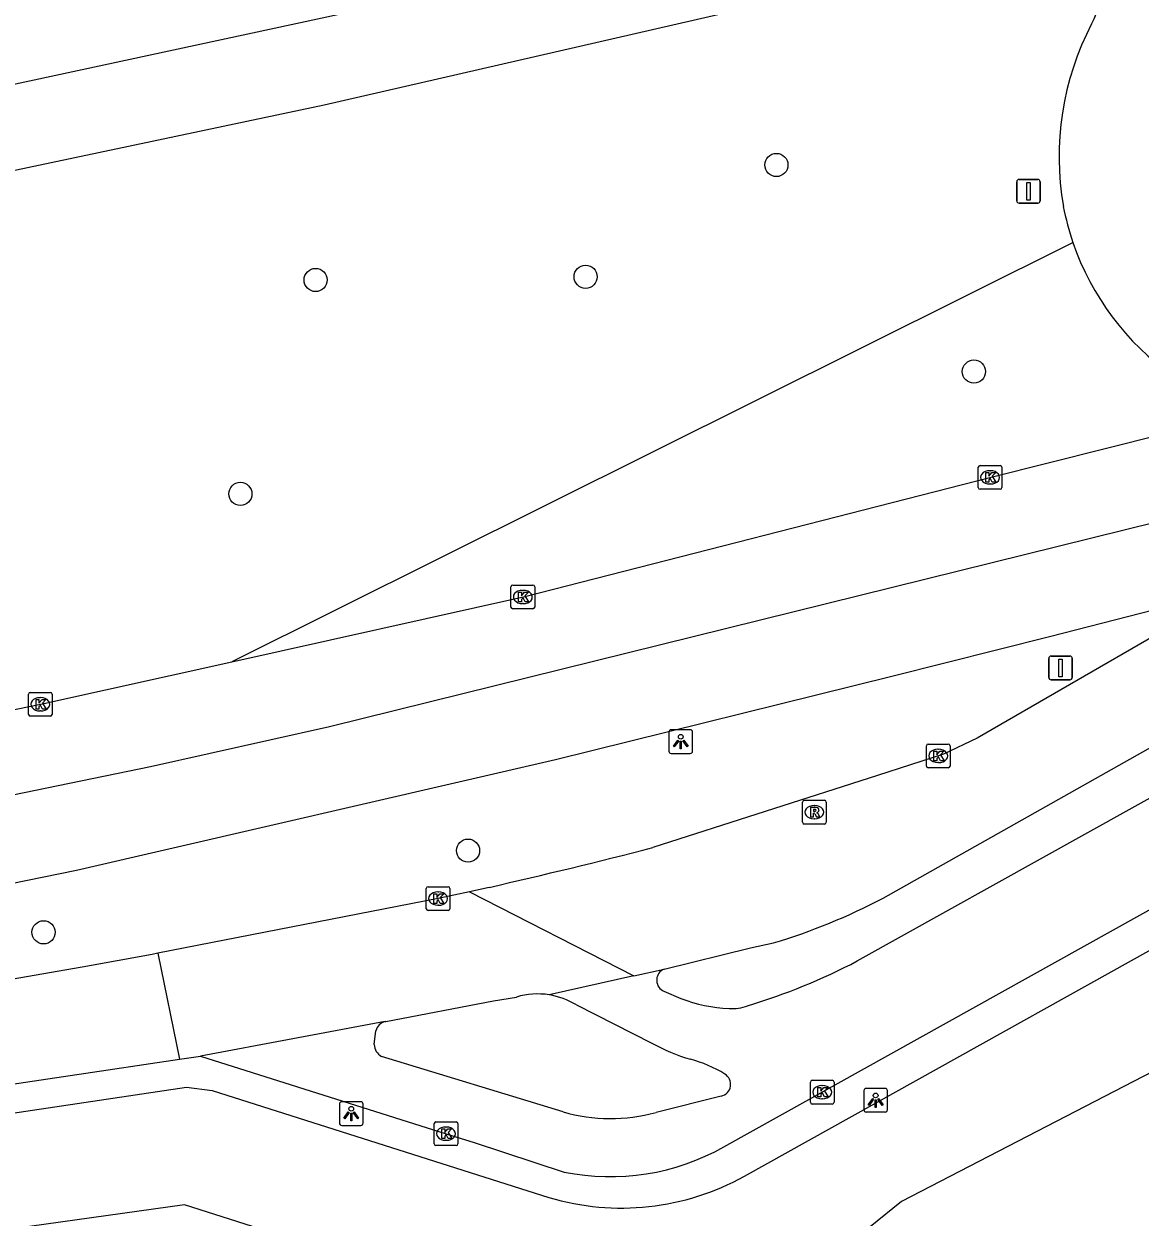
# Model space of a CAD drawing. Extents: x 161477 to 163040, y 383680 to 384868.
# Drawn here: x 162561.5 to 162608.7, y 384088.6 to 384139 of the extents above; entities that cross this region are included whole.
import ezdxf

# ---------------------------------------------------------------- set-up
doc = ezdxf.new("R2010")
doc.units = 0
for name, color, linetype in [('IMGEO_Berm_groen', 7, 'Continuous'), ('IMGEO_Boom', 7, 'Continuous'), ('IMGEO_Fietspad_gesloten', 7, 'Continuous'), ('IMGEO_Kolk', 7, 'Continuous'), ('IMGEO_Lichtpunt', 7, 'Continuous'), ('IMGEO_Rijbaan_lokaal_gesloten', 7, 'Continuous'), ('IMGEO_Rioolput', 7, 'Continuous'), ('IMGEO_Verkeersbordpaal', 7, 'Continuous'), ('IMGEO_Voetpad_open', 7, 'Continuous')]:
    doc.layers.add(name, color=color, linetype=linetype)

msp = doc.modelspace()

# ---------------------------------------------------------------- linework, layer by layer
at = {"layer": 'IMGEO_Berm_groen'}
for points in [[(162605.832, 384129.762), (162570.302, 384112.064)], [(162617.695, 384104.581), (162619.027, 384099.845), (162598.593, 384089.271), (162593.448, 384085.126), (162589.304, 384083.697), (162583.588, 384084.269), (162568.298, 384089.128), (162499.185, 384079.478)]]:
    msp.add_lwpolyline(points, dxfattribs=at)
at = {"layer": 'IMGEO_Boom'}
for centre in [(162593.304, 384133.04), (162573.84, 384128.184), (162585.245, 384128.32), (162601.645, 384124.317), (162570.661, 384119.152), (162580.278, 384104.088), (162562.349, 384100.639)]:
    msp.add_circle(centre, 0.489, dxfattribs=at)
at = {"layer": 'IMGEO_Fietspad_gesloten'}
for points in [[(162596.72, 384099.431), (162615.95, 384110.126)], [(162591.084, 384091.575), (162615.703, 384105.29)], [(162588.493, 384098.182), (162588.551, 384098.152), (162589.273, 384097.847)], [(162584.854, 384097.573), (162588.037, 384095.965)], [(162576.317, 384095.901), (162576.386, 384096.481)], [(162568.973, 384095.408), (162579.349, 384092.137), (162580.538, 384091.767), (162584.338, 384090.515)], [(162584.294, 384093.06), (162576.626, 384095.402)], [(162590.975, 384093.727), (162588.218, 384093.03)]]:
    msp.add_lwpolyline(points, dxfattribs=at)
for centre, radius, start, end in [((162584.467, 384122.8), 26.386, 286.7878, 297.6698), ((162588.752, 384098.618), 0.507, 112.1561, 239.2593), ((162583.215, 384094.912), 3.125, 58.3585, 80.9888), ((162591.522, 384103.574), 6.153, 248.5593, 267.9874), ((162591.439, 384099.264), 1.844, 265.8501, 290.5947), ((162576.884, 384096.371), 0.51, 102.4825, 167.5175), ((162576.898, 384095.916), 0.581, 181.437, 242.0978), ((162591.825, 384102.687), 7.716, 240.5967, 253.8112), ((162588.233, 384089.89), 5.577, 58.7068, 75.0291), ((162590.861, 384094.223), 0.509, 282.9157, 58.1196), ((162586.309, 384099.946), 7.174, 253.6905, 285.4335), ((162586.279, 384100.161), 9.839, 258.6248, 299.235)]:
    msp.add_arc(centre, radius, start, end, dxfattribs=at)
at = {"layer": 'IMGEO_Kolk'}
for p, q in [((162601.829, 384119.424), (162601.829, 384120.276)), ((162601.904, 384120.35), (162602.756, 384120.35)), ((162602.317, 384120.13), (162602.342, 384120.13)), ((162602.83, 384120.276), (162602.83, 384119.424)), ((162602.34, 384119.57), (162602.315, 384119.57)), ((162602.756, 384119.35), (162601.904, 384119.35)), ((162582.092, 384114.373), (162582.092, 384115.225)), ((162582.167, 384115.299), (162583.019, 384115.299)), ((162582.58, 384115.079), (162582.605, 384115.079)), ((162583.093, 384115.225), (162583.093, 384114.373)), ((162582.603, 384114.519), (162582.578, 384114.519)), ((162583.019, 384114.299), (162582.167, 384114.299)), ((162561.711, 384109.842), (162561.711, 384110.694)), ((162561.786, 384110.768), (162562.638, 384110.768)), ((162562.199, 384110.548), (162562.224, 384110.548)), ((162562.712, 384110.694), (162562.712, 384109.842)), ((162562.222, 384109.988), (162562.197, 384109.988)), ((162562.638, 384109.768), (162561.786, 384109.768)), ((162599.638, 384107.661), (162599.638, 384108.513)), ((162599.713, 384108.587), (162600.565, 384108.587)), ((162600.126, 384108.367), (162600.151, 384108.367)), ((162600.639, 384108.513), (162600.639, 384107.661)), ((162600.149, 384107.807), (162600.124, 384107.807)), ((162600.565, 384107.587), (162599.713, 384107.587)), ((162578.513, 384101.637), (162578.513, 384102.489)), ((162578.588, 384102.563), (162579.44, 384102.563)), ((162579.001, 384102.343), (162579.026, 384102.343)), ((162579.514, 384102.489), (162579.514, 384101.637)), ((162579.024, 384101.783), (162578.999, 384101.783)), ((162579.44, 384101.563), (162578.588, 384101.563)), ((162594.739, 384093.464), (162594.739, 384094.316)), ((162594.814, 384094.39), (162595.666, 384094.39)), ((162595.74, 384094.316), (162595.74, 384093.464)), ((162595.227, 384094.17), (162595.252, 384094.17)), ((162595.666, 384093.39), (162594.814, 384093.39)), ((162595.25, 384093.61), (162595.225, 384093.61)), ((162578.848, 384091.711), (162578.848, 384092.563)), ((162578.923, 384092.637), (162579.775, 384092.637)), ((162579.336, 384092.417), (162579.361, 384092.417)), ((162579.849, 384092.563), (162579.849, 384091.711)), ((162579.359, 384091.857), (162579.334, 384091.857)), ((162579.775, 384091.637), (162578.923, 384091.637))]:
    msp.add_line(p, q, dxfattribs=at)
for points in [[(162601.829, 384119.424), (162601.829, 384120.276)], [(162601.904, 384120.35), (162602.756, 384120.35)], [(162602.15, 384120.05), (162602.273, 384120.05), (162602.273, 384119.899), (162602.403, 384120.05), (162602.567, 384120.05), (162602.421, 384119.899), (162602.574, 384119.65), (162602.422, 384119.65), (162602.337, 384119.814), (162602.273, 384119.747), (162602.273, 384119.65), (162602.15, 384119.65), (162602.15, 384120.05)], [(162602.83, 384120.276), (162602.83, 384119.424)], [(162602.756, 384119.35), (162601.904, 384119.35)], [(162582.092, 384114.373), (162582.092, 384115.225)], [(162582.167, 384115.299), (162583.019, 384115.299)], [(162582.413, 384114.999), (162582.536, 384114.999), (162582.536, 384114.848), (162582.666, 384114.999), (162582.83, 384114.999), (162582.684, 384114.848), (162582.837, 384114.599), (162582.685, 384114.599), (162582.6, 384114.763), (162582.536, 384114.696), (162582.536, 384114.599), (162582.413, 384114.599), (162582.413, 384114.999)], [(162583.093, 384115.225), (162583.093, 384114.373)], [(162583.019, 384114.299), (162582.167, 384114.299)], [(162561.711, 384109.842), (162561.711, 384110.694)], [(162561.786, 384110.768), (162562.638, 384110.768)], [(162562.032, 384110.468), (162562.155, 384110.468), (162562.155, 384110.317), (162562.285, 384110.468), (162562.449, 384110.468), (162562.303, 384110.317), (162562.456, 384110.068), (162562.304, 384110.068), (162562.219, 384110.232), (162562.155, 384110.165), (162562.155, 384110.068), (162562.032, 384110.068), (162562.032, 384110.468)], [(162562.712, 384110.694), (162562.712, 384109.842)], [(162562.638, 384109.768), (162561.786, 384109.768)], [(162599.638, 384107.661), (162599.638, 384108.513)], [(162599.713, 384108.587), (162600.565, 384108.587)], [(162599.959, 384108.287), (162600.082, 384108.287), (162600.082, 384108.136), (162600.212, 384108.287), (162600.376, 384108.287), (162600.23, 384108.136), (162600.383, 384107.887), (162600.231, 384107.887), (162600.146, 384108.051), (162600.082, 384107.984), (162600.082, 384107.887), (162599.959, 384107.887), (162599.959, 384108.287)], [(162600.639, 384108.513), (162600.639, 384107.661)], [(162600.565, 384107.587), (162599.713, 384107.587)], [(162578.513, 384101.637), (162578.513, 384102.489)], [(162578.588, 384102.563), (162579.44, 384102.563)], [(162578.834, 384102.263), (162578.957, 384102.263), (162578.957, 384102.112), (162579.087, 384102.263), (162579.251, 384102.263), (162579.105, 384102.112), (162579.258, 384101.863), (162579.106, 384101.863), (162579.021, 384102.027), (162578.957, 384101.96), (162578.957, 384101.863), (162578.834, 384101.863), (162578.834, 384102.263)], [(162579.514, 384102.489), (162579.514, 384101.637)], [(162579.44, 384101.563), (162578.588, 384101.563)], [(162594.739, 384093.464), (162594.739, 384094.316)], [(162594.814, 384094.39), (162595.666, 384094.39)], [(162595.74, 384094.316), (162595.74, 384093.464)], [(162595.06, 384094.09), (162595.183, 384094.09), (162595.183, 384093.939), (162595.313, 384094.09), (162595.477, 384094.09), (162595.331, 384093.939), (162595.484, 384093.69), (162595.332, 384093.69), (162595.247, 384093.854), (162595.183, 384093.787), (162595.183, 384093.69), (162595.06, 384093.69), (162595.06, 384094.09)], [(162595.666, 384093.39), (162594.814, 384093.39)], [(162578.848, 384091.711), (162578.848, 384092.563)], [(162578.923, 384092.637), (162579.775, 384092.637)], [(162579.169, 384092.337), (162579.292, 384092.337), (162579.292, 384092.186), (162579.422, 384092.337), (162579.586, 384092.337), (162579.44, 384092.186), (162579.593, 384091.937), (162579.441, 384091.937), (162579.356, 384092.101), (162579.292, 384092.034), (162579.292, 384091.937), (162579.169, 384091.937), (162579.169, 384092.337)], [(162579.849, 384092.563), (162579.849, 384091.711)], [(162579.775, 384091.637), (162578.923, 384091.637)]]:
    msp.add_lwpolyline(points, dxfattribs=at)
for centre, start, end in [((162601.906, 384120.274), 91.552, 178.448), ((162601.906, 384120.274), 91.552, 178.448), ((162602.754, 384120.274), 1.552, 88.448), ((162602.754, 384120.274), 1.552, 88.448), ((162601.906, 384119.426), 181.552, 268.448), ((162601.906, 384119.426), 181.552, 268.448), ((162602.754, 384119.426), 271.552, 358.448), ((162602.754, 384119.426), 271.552, 358.448), ((162582.169, 384115.223), 91.552, 178.448), ((162582.169, 384115.223), 91.552, 178.448), ((162583.017, 384115.223), 1.552, 88.448), ((162583.017, 384115.223), 1.552, 88.448), ((162582.169, 384114.375), 181.552, 268.448), ((162582.169, 384114.375), 181.552, 268.448), ((162583.017, 384114.375), 271.552, 358.448), ((162583.017, 384114.375), 271.552, 358.448), ((162561.788, 384110.692), 91.552, 178.448), ((162561.788, 384110.692), 91.552, 178.448), ((162562.636, 384110.692), 1.552, 88.448), ((162562.636, 384110.692), 1.552, 88.448), ((162561.788, 384109.844), 181.552, 268.448), ((162561.788, 384109.844), 181.552, 268.448), ((162562.636, 384109.844), 271.552, 358.448), ((162562.636, 384109.844), 271.552, 358.448), ((162599.715, 384108.511), 91.552, 178.448), ((162599.715, 384108.511), 91.552, 178.448), ((162600.563, 384108.511), 1.552, 88.448), ((162600.563, 384108.511), 1.552, 88.448), ((162599.715, 384107.663), 181.552, 268.448), ((162599.715, 384107.663), 181.552, 268.448), ((162600.563, 384107.663), 271.552, 358.448), ((162600.563, 384107.663), 271.552, 358.448), ((162578.59, 384102.487), 91.552, 178.448), ((162578.59, 384102.487), 91.552, 178.448), ((162579.438, 384102.487), 1.552, 88.448), ((162579.438, 384102.487), 1.552, 88.448), ((162578.59, 384101.639), 181.552, 268.448), ((162578.59, 384101.639), 181.552, 268.448), ((162579.438, 384101.639), 271.552, 358.448), ((162579.438, 384101.639), 271.552, 358.448), ((162594.816, 384094.314), 91.552, 178.448), ((162594.816, 384094.314), 91.552, 178.448), ((162595.664, 384094.314), 1.552, 88.448), ((162595.664, 384094.314), 1.552, 88.448), ((162594.816, 384093.466), 181.552, 268.448), ((162594.816, 384093.466), 181.552, 268.448), ((162595.664, 384093.466), 271.552, 358.448), ((162595.664, 384093.466), 271.552, 358.448), ((162578.925, 384092.561), 91.552, 178.448), ((162578.925, 384092.561), 91.552, 178.448), ((162579.773, 384092.561), 1.552, 88.448), ((162579.773, 384092.561), 1.552, 88.448), ((162578.925, 384091.713), 181.552, 268.448), ((162578.925, 384091.713), 181.552, 268.448), ((162579.773, 384091.713), 271.552, 358.448), ((162579.773, 384091.713), 271.552, 358.448)]:
    msp.add_arc(centre, 0.0765, start, end, dxfattribs=at)
for centre, major_axis, ratio, start_param, end_param in [((162602.316, 384119.85), (-0.387, 0.002), 0.722429, 4.712389, 7.853982), ((162602.341, 384119.85), (-0.39, 0.002), 0.717154, 1.570796, 4.712389), ((162582.579, 384114.799), (-0.387, 0.002), 0.722429, 4.712389, 7.853982), ((162582.604, 384114.799), (-0.39, 0.002), 0.717154, 1.570796, 4.712389), ((162562.198, 384110.268), (-0.387, 0.002), 0.722429, 4.712389, 7.853982), ((162562.223, 384110.268), (-0.39, 0.002), 0.717154, 1.570796, 4.712389), ((162600.125, 384108.087), (-0.387, 0.002), 0.722429, 4.712389, 7.853982), ((162600.15, 384108.087), (-0.39, 0.002), 0.717154, 1.570796, 4.712389), ((162579, 384102.063), (-0.387, 0.002), 0.722429, 4.712389, 7.853982), ((162579.025, 384102.063), (-0.39, 0.002), 0.717154, 1.570796, 4.712389), ((162595.226, 384093.89), (-0.387, 0.002), 0.722429, 4.712389, 7.853982), ((162595.251, 384093.89), (-0.39, 0.002), 0.717154, 1.570796, 4.712389), ((162579.335, 384092.137), (-0.387, 0.002), 0.722429, 4.712389, 7.853982), ((162579.36, 384092.137), (-0.39, 0.002), 0.717154, 1.570796, 4.712389)]:
    msp.add_ellipse(centre, major_axis=major_axis, ratio=ratio, start_param=start_param, end_param=end_param, dxfattribs=at)
at = {"layer": 'IMGEO_Lichtpunt'}
for p, q in [((162588.764, 384109.096), (162588.764, 384108.289)), ((162588.764, 384109.096), (162588.764, 384108.289)), ((162589.666, 384109.191), (162588.858, 384109.191)), ((162589.666, 384109.191), (162588.858, 384109.191)), ((162589.76, 384108.289), (162589.76, 384109.096)), ((162589.76, 384108.289), (162589.76, 384109.096)), ((162588.858, 384108.195), (162589.666, 384108.195)), ((162588.858, 384108.195), (162589.666, 384108.195)), ((162596.997, 384093.954), (162596.997, 384093.147)), ((162596.997, 384093.954), (162596.997, 384093.147)), ((162597.899, 384094.049), (162597.091, 384094.049)), ((162597.899, 384094.049), (162597.091, 384094.049)), ((162597.993, 384093.147), (162597.993, 384093.954)), ((162597.993, 384093.147), (162597.993, 384093.954)), ((162574.847, 384093.39), (162574.847, 384092.583)), ((162574.847, 384093.39), (162574.847, 384092.583)), ((162575.749, 384093.485), (162574.941, 384093.485)), ((162575.749, 384093.485), (162574.941, 384093.485)), ((162575.843, 384092.583), (162575.843, 384093.39)), ((162575.843, 384092.583), (162575.843, 384093.39)), ((162597.091, 384093.053), (162597.899, 384093.053)), ((162597.091, 384093.053), (162597.899, 384093.053)), ((162574.941, 384092.489), (162575.749, 384092.489)), ((162574.941, 384092.489), (162575.749, 384092.489))]:
    msp.add_line(p, q, dxfattribs=at)
for points in [[(162589.138, 384108.76), (162589.177, 384108.732), (162588.989, 384108.47), (162588.951, 384108.497), (162589.138, 384108.76)], [(162589.24, 384108.712), (162589.287, 384108.712), (162589.287, 384108.39), (162589.24, 384108.39), (162589.24, 384108.712)], [(162589.35, 384108.732), (162589.388, 384108.759), (162589.575, 384108.497), (162589.536, 384108.469), (162589.35, 384108.732)], [(162597.371, 384093.618), (162597.41, 384093.59), (162597.222, 384093.328), (162597.184, 384093.355), (162597.371, 384093.618)], [(162597.473, 384093.57), (162597.52, 384093.57), (162597.52, 384093.248), (162597.473, 384093.248), (162597.473, 384093.57)], [(162597.583, 384093.59), (162597.621, 384093.617), (162597.808, 384093.355), (162597.769, 384093.327), (162597.583, 384093.59)], [(162575.221, 384093.054), (162575.26, 384093.026), (162575.072, 384092.764), (162575.034, 384092.791), (162575.221, 384093.054)], [(162575.323, 384093.006), (162575.37, 384093.006), (162575.37, 384092.684), (162575.323, 384092.684), (162575.323, 384093.006)], [(162575.433, 384093.026), (162575.471, 384093.053), (162575.658, 384092.791), (162575.619, 384092.763), (162575.433, 384093.026)]]:
    msp.add_lwpolyline(points, dxfattribs=at)
for centre in [(162589.263, 384108.894), (162597.496, 384093.752), (162575.346, 384093.188)]:
    msp.add_circle(centre, 0.0994, dxfattribs=at)
for centre, start, end in [((162588.858, 384109.096), 90, 180), ((162588.858, 384109.096), 90, 180), ((162589.666, 384109.096), 0, 90), ((162589.666, 384109.096), 0, 90), ((162588.858, 384108.289), 180, 270), ((162588.858, 384108.289), 180, 270), ((162589.666, 384108.289), 270, 0), ((162589.666, 384108.289), 270, 360), ((162597.091, 384093.954), 90, 180), ((162597.091, 384093.954), 90, 180), ((162597.899, 384093.954), 0, 90), ((162597.899, 384093.954), 0, 90), ((162574.941, 384093.39), 90, 180), ((162574.941, 384093.39), 90, 180), ((162575.749, 384093.39), 0, 90), ((162575.749, 384093.39), 0, 90), ((162597.091, 384093.147), 180, 270), ((162597.091, 384093.147), 180, 270), ((162597.899, 384093.147), 270, 0), ((162597.899, 384093.147), 270, 360), ((162574.941, 384092.583), 180, 270), ((162574.941, 384092.583), 180, 270), ((162575.749, 384092.583), 270, 0), ((162575.749, 384092.583), 270, 360)]:
    msp.add_arc(centre, 0.0946, start, end, dxfattribs=at)
at = {"layer": 'IMGEO_Rijbaan_lokaal_gesloten'}
for points in [[(162246.408, 384079.189), (162270.914, 384082.19), (162305.723, 384087.222), (162313.807, 384088.39), (162347.15, 384093.641), (162365.896, 384097.141), (162408.886, 384105.392), (162445.878, 384112.544), (162498.917, 384123.296), (162547.356, 384133.497), (162584.249, 384141.448), (162599.996, 384145.048), (162607.601, 384146.968)], [(162607.497, 384143.316), (162602.118, 384141.989), (162574.198, 384135.568), (162500, 384119.907), (162459.611, 384111.698), (162386.673, 384097.29), (162366.382, 384093.59), (162322.876, 384086.258), (162294.377, 384081.777)], [(162570.302, 384112.064), (162582.678, 384114.817), (162602.378, 384119.861), (162609.604, 384121.678)], [(162248.391, 384066.39), (162263.747, 384068.271), (162307.132, 384073.594), (162328.972, 384076.274), (162436.622, 384089.378), (162523.472, 384100.182), (162541.672, 384102.783), (162554.672, 384105.134), (162566.872, 384107.635), (162574.422, 384109.336), (162609.421, 384117.982)], [(162609.236, 384114.248), (162604.892, 384113.129), (162598.182, 384111.443), (162583.97, 384107.926), (162563.733, 384103.254), (162553.921, 384101.256), (162534.962, 384097.975), (162500, 384093.468), (162481.264, 384091.095), (162457.811, 384088.372), (162442.901, 384086.436), (162402.758, 384081.663), (162381.895, 384078.899), (162368.059, 384077.415), (162337.394, 384073.713), (162307.499, 384070.04), (162248.941, 384062.845)], [(162609.757, 384113.382), (162609.588, 384113.346), (162601.778, 384108.844), (162600.356, 384108.157), (162597.577, 384107.264), (162588.088, 384104.214)], [(162295.197, 384075.687), (162391.371, 384087.519), (162500, 384100.675), (162518.729, 384102.971), (162542.23, 384106.474), (162552.451, 384108.269), (162562.353, 384110.296), (162570.302, 384112.064)], [(162597.816, 384102.079), (162611.324, 384109.693)], [(162580.335, 384102.354), (162579.014, 384102.063), (162567.18, 384099.754)], [(162581.164, 384102.536), (162580.335, 384102.354)], [(162580.335, 384102.354), (162587.282, 384098.801)], [(162567.18, 384099.754), (162566.939, 384099.707), (162563.982, 384099.162), (162559.021, 384098.307), (162539.725, 384095.3), (162537.55, 384095.035)], [(162567.18, 384099.754), (162568.085, 384095.282)], [(162588.561, 384099.088), (162592.209, 384099.99), (162593.183, 384100.189)], [(162587.282, 384098.801), (162583.704, 384097.999)], [(162587.282, 384098.801), (162588.561, 384099.088)], [(162576.774, 384096.869), (162576.809, 384096.876), (162581.35, 384097.742), (162582.32, 384097.907)], [(162576.774, 384096.869), (162568.973, 384095.408)], [(162480.503, 384083.512), (162515.641, 384087.792), (162537.889, 384090.779), (162565.081, 384094.836), (162568.085, 384095.282)], [(162568.085, 384095.282), (162568.973, 384095.408)]]:
    msp.add_lwpolyline(points, dxfattribs=at)
for centre, radius, start, end in [((162614.501, 384135.706), 8.542, 133.6729, 157.3219), ((162617.398, 384133.38), 12.155, 152.4656, 189.8946), ((162616.703, 384133.489), 11.493, 191.0272, 198.9242), ((162616.647, 384133.477), 11.436, 198.9586, 234.693), ((162516.317, 384385.243), 290.049, 282.91904, 284.32642), ((162585.287, 384126.168), 27.153, 286.906, 297.4793), ((162583.213, 384094.922), 3.116, 80.943, 106.6632)]:
    msp.add_arc(centre, radius, start, end, dxfattribs=at)
at = {"layer": 'IMGEO_Rioolput'}
for p, q in [((162594.407, 384105.287), (162594.407, 384106.139)), ((162594.482, 384106.213), (162595.334, 384106.213)), ((162594.895, 384105.993), (162594.92, 384105.993)), ((162595.408, 384106.139), (162595.408, 384105.287)), ((162594.918, 384105.433), (162594.893, 384105.433)), ((162595.334, 384105.213), (162594.482, 384105.213))]:
    msp.add_line(p, q, dxfattribs=at)
for points in [[(162594.407, 384105.287), (162594.407, 384106.139)], [(162594.482, 384106.213), (162595.334, 384106.213)], [(162594.996, 384105.911), (162594.744, 384105.913), (162594.744, 384105.513)], [(162594.922, 384105.832), (162594.868, 384105.832), (162594.868, 384105.751)], [(162595.408, 384106.139), (162595.408, 384105.287)], [(162594.744, 384105.513), (162594.868, 384105.513), (162594.868, 384105.675), (162594.879, 384105.675)], [(162594.868, 384105.751), (162594.92, 384105.751)], [(162594.926, 384105.646), (162594.997, 384105.513), (162595.137, 384105.513), (162595.072, 384105.639)], [(162595.334, 384105.213), (162594.482, 384105.213)]]:
    msp.add_lwpolyline(points, dxfattribs=at)
for centre, radius, start, end in [((162594.484, 384106.137), 0.0765, 91.552, 178.448), ((162594.484, 384106.137), 0.0765, 91.552, 178.448), ((162594.928, 384105.736), 0.0964, 77.0061, 93.1865), ((162594.942, 384105.793), 0.0378, 276.6634, 79.6772), ((162594.995, 384105.801), 0.109, 350.3612, 89.416), ((162594.993, 384105.801), 0.112, 277.5842, 350.9817), ((162595.332, 384106.137), 0.0765, 1.552, 88.448), ((162595.332, 384106.137), 0.0765, 1.552, 88.448), ((162594.484, 384105.289), 0.0765, 181.552, 268.448), ((162594.484, 384105.289), 0.0765, 181.552, 268.448), ((162594.878, 384105.622), 0.0533, 26.0293, 88.6989), ((162594.904, 384105.94), 0.19, 274.7715, 282.9687), ((162594.977, 384105.586), 0.108, 29.5134, 73.7905), ((162595.332, 384105.289), 0.0765, 271.552, 358.448), ((162595.332, 384105.289), 0.0765, 271.552, 358.448)]:
    msp.add_arc(centre, radius, start, end, dxfattribs=at)
for centre, major_axis, ratio, start_param, end_param in [((162594.894, 384105.713), (-0.387, 0.002), 0.722429, 4.712389, 7.853982), ((162594.919, 384105.713), (-0.39, 0.002), 0.717154, 1.570796, 4.712389)]:
    msp.add_ellipse(centre, major_axis=major_axis, ratio=ratio, start_param=start_param, end_param=end_param, dxfattribs=at)
at = {"layer": 'IMGEO_Verkeersbordpaal'}
for p, q in [((162603.455, 384131.53), (162603.455, 384132.33)), ((162603.455, 384132.33), (162603.455, 384131.53)), ((162603.555, 384132.43), (162604.345, 384132.43)), ((162604.345, 384132.43), (162603.555, 384132.43)), ((162604.445, 384132.33), (162604.445, 384131.53)), ((162604.445, 384131.53), (162604.445, 384132.33)), ((162604.345, 384131.43), (162603.555, 384131.43)), ((162603.555, 384131.43), (162604.345, 384131.43)), ((162604.809, 384111.405), (162604.809, 384112.205)), ((162604.809, 384112.205), (162604.809, 384111.405)), ((162604.909, 384112.305), (162605.699, 384112.305)), ((162605.699, 384112.305), (162604.909, 384112.305)), ((162605.799, 384112.205), (162605.799, 384111.405)), ((162605.799, 384111.405), (162605.799, 384112.205)), ((162605.699, 384111.305), (162604.909, 384111.305)), ((162604.909, 384111.305), (162605.699, 384111.305))]:
    msp.add_line(p, q, dxfattribs=at)
for points in [[(162603.875, 384132.305), (162604.025, 384132.305), (162604.025, 384131.555), (162603.875, 384131.555), (162603.875, 384132.305)], [(162605.229, 384112.18), (162605.379, 384112.18), (162605.379, 384111.43), (162605.229, 384111.43), (162605.229, 384112.18)]]:
    msp.add_lwpolyline(points, dxfattribs=at)
for centre, start, end in [((162603.555, 384132.33), 90, 180), ((162603.555, 384132.33), 90, 180), ((162604.345, 384132.33), 0, 90), ((162604.345, 384132.33), 360, 90), ((162603.555, 384131.53), 180, 270), ((162603.555, 384131.53), 180, 270), ((162604.345, 384131.53), 270, 0), ((162604.345, 384131.53), 270, 0), ((162604.909, 384112.205), 90, 180), ((162604.909, 384112.205), 90, 180), ((162605.699, 384112.205), 0, 90), ((162605.699, 384112.205), 360, 90), ((162604.909, 384111.405), 180, 270), ((162604.909, 384111.405), 180, 270), ((162605.699, 384111.405), 270, 0), ((162605.699, 384111.405), 270, 0)]:
    msp.add_arc(centre, 0.1, start, end, dxfattribs=at)
at = {"layer": 'IMGEO_Voetpad_open'}
for points in [[(162591.95, 384090.343), (162616.415, 384103.962), (162617.695, 384104.581)], [(162498.574, 384084.511), (162518.216, 384086.924), (162539.344, 384089.759), (162568.385, 384094.106), (162569.477, 384093.962), (162583.697, 384089.441)]]:
    msp.add_lwpolyline(points, dxfattribs=at)
msp.add_arc((162586.749, 384099.722), 10.725, 253.4662, 299.0084, dxfattribs=at)

doc.saveas('drawing.dxf')
